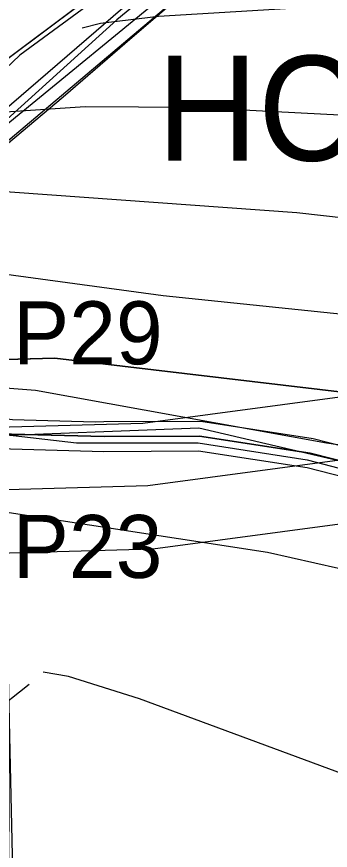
# Model space of a CAD drawing. Extents: x -1900516 to -575031, y -3809306 to -1157387.
# Drawn here: x -577198.1 to -577123.3, y -1158041.2 to -1157842.5 of the extents above; entities that cross this region are included whole.
import ezdxf

# ---------------------------------------------------------------- set-up
doc = ezdxf.new("R2010")
doc.units = 0
for name, color, linetype in [('01_OBVOD PÚ', 7, 'Continuous'), ('01_PARCELY_NÁVRH_PC', 7, 'Continuous'), ('01_PARCELY_NÁVRH_ZPF', 7, 'Continuous'), ('01_PARCELY_NÁVRH_ŽP', 7, 'Continuous'), ('01_SPRÁV_HRANICE', 7, 'Continuous'), ('01_VRSTEVNICE', 7, 'Continuous'), ('02_KULTURY STAV', 7, 'Continuous'), ('03_PC_NÁVRH', 7, 'Continuous'), ('03_PC_OBJEKTY_NÁVRH', 7, 'Continuous'), ('03_PC_POPIS_NÁVRH', 7, 'Continuous'), ('04_ZPF_OP_ORGAN', 7, 'Continuous'), ('04_ZPF_OP_TECH', 7, 'Continuous'), ('06_ÚSES_IP', 7, 'Continuous'), ('07_ELEKTRO', 7, 'Continuous'), ('07_OCH_P A POPISY TI', 7, 'Continuous')]:
    doc.layers.add(name, color=color, linetype=linetype)

msp = doc.modelspace()

# ---------------------------------------------------------------- linework, layer by layer
at = {"layer": '01_OBVOD PÚ'}
msp.add_lwpolyline([(-577534.09, -1158094.32), (-577489.61, -1158071.28), (-577453.7, -1158037.24), (-577451.36, -1158035.02), (-577422.63, -1158003.44), (-577353.97, -1157972.45), (-577295.57, -1157933.94), (-577285.23, -1157927.12), (-577272.66, -1157918.83), (-577267.57, -1157912.7), (-577264.59, -1157908.83), (-577259.68, -1157904.15), (-577235.52, -1157888.94), (-577208.15, -1157858.38), (-577141.24, -1157808.38)], dxfattribs=at)
at = {"layer": '01_PARCELY_NÁVRH_PC'}
for points in [[(-577353.76, -1158024.93), (-577298.39, -1158001.8), (-577242.88, -1157979.02), (-577230.42, -1157972.9), (-577224.02, -1157967.8), (-577216.19, -1157958.66), (-577211.37, -1157946.9), (-577210.56, -1157943.48), (-577210, -1157941.11), (-577209.99, -1157940.81), (-577209.92, -1157937.29), (-577209.87, -1157934.85), (-577209.75, -1157924.48), (-577209.57, -1157889.48), (-577207.99, -1157881.75), (-577202.31, -1157873.81), (-577156.85, -1157835.47)], [(-577168.2, -1157836.45), (-577206.33, -1157869.32), (-577211.99, -1157876.61), (-577214.63, -1157884.54), (-577215.14, -1157889.32), (-577215.62, -1157924.63), (-577215.79, -1157937.28), (-577215.81, -1157939.06), (-577217.7, -1157945.8), (-577223.11, -1157955.25), (-577233.03, -1157964.72), (-577235.52, -1157967.09), (-577245.89, -1157971.76), (-577293.94, -1157991.65), (-577356.76, -1158017.67), (-577431.65, -1158046.04), (-577444.45, -1158052.55), (-577452.88, -1158057.98), (-577461.16, -1158059.8), (-577462.96, -1158060.67), (-577478.1, -1158070.42), (-577483.65, -1158076.66), (-577540.89, -1158110.96)], [(-577106.82, -1157952), (-577128.12, -1157946.57), (-577154.47, -1157942.56), (-577177.27, -1157942.65), (-577199.36, -1157942.09), (-577204.03, -1157941.53), (-577207.46, -1157937.59), (-577209.87, -1157934.85), (-577210, -1157941.11), (-577211.37, -1157946.9), (-577204.77, -1157944.93), (-577199.62, -1157945.58), (-577177.31, -1157946.15), (-577154.73, -1157946.06), (-577128.82, -1157950), (-577107.73, -1157955.38)]]:
    msp.add_lwpolyline(points, dxfattribs=at)
at = {"layer": '01_PARCELY_NÁVRH_ZPF'}
msp.add_lwpolyline([(-577105.91, -1157948.62), (-577127.42, -1157943.14), (-577154.21, -1157939.06), (-577177.29, -1157939.15), (-577179.39, -1157939.16), (-577199.1, -1157938.6), (-577207.46, -1157937.59), (-577209.87, -1157934.85), (-577209.75, -1157924.48), (-577203.64, -1157924.32), (-577189.04, -1157923.94), (-577152.92, -1157928.19), (-577118.43, -1157932.25)], dxfattribs=at)
at = {"layer": '01_PARCELY_NÁVRH_ŽP'}
for points in [[(-577168.2, -1157836.45), (-577206.33, -1157869.32), (-577211.99, -1157876.61), (-577214.63, -1157884.54), (-577239.41, -1157899.45), (-577235.68, -1157889.04), (-577208.15, -1157858.38), (-577174.7, -1157833.38)], [(-577105.91, -1157948.62), (-577127.42, -1157943.14), (-577154.21, -1157939.06), (-577177.29, -1157939.15), (-577179.39, -1157939.16), (-577199.1, -1157938.6), (-577207.46, -1157937.59), (-577204.03, -1157941.53), (-577199.36, -1157942.09), (-577177.27, -1157942.65), (-577154.47, -1157942.56), (-577128.12, -1157946.57), (-577106.82, -1157952)]]:
    msp.add_lwpolyline(points, dxfattribs=at)
at = {"layer": '01_SPRÁV_HRANICE'}
msp.add_line((-577208.15, -1157858.38), (-577141.24, -1157808.38), dxfattribs=at)
at = {"layer": '01_VRSTEVNICE'}
for points in [[(-576726.6, -1157967.05), (-576736.48, -1157965.08), (-576754.26, -1157959.15), (-576779.94, -1157947.73), (-576797.29, -1157938.27), (-576825.51, -1157918.94), (-576853.58, -1157897.5), (-576881.24, -1157880.71), (-576904.94, -1157868.71), (-576926.95, -1157859.68), (-576952.35, -1157851.78), (-576984.52, -1157845.57), (-577014.15, -1157841.48), (-577059.58, -1157838.38), (-577097.11, -1157838.38), (-577164.27, -1157842.47), (-577178.1, -1157844.16), (-577182.47, -1157845.29)], [(-576716.73, -1158016.16), (-576744.94, -1158007.41), (-576765.83, -1157998.38), (-576786.71, -1157985.82), (-576827.06, -1157957.18), (-576856.41, -1157937.28), (-576917.36, -1157899.47), (-576946.71, -1157888.75), (-576967.02, -1157883.81), (-576987.34, -1157879.86), (-577048.29, -1157873.65), (-577090.34, -1157867.58), (-577156.37, -1157864.2), (-577181.77, -1157864.06), (-577199.55, -1157865.19), (-577207.87, -1157865.61)], [(-577131.26, -1157889.31), (-577207.45, -1157883.81), (-577226.49, -1157883.1)], [(-576715.6, -1158069.21), (-576736.76, -1158061.73), (-576750.87, -1158055.1), (-576761.31, -1158049.03), (-576812.24, -1158014.74), (-576846.95, -1157987.09), (-576855, -1157981.45), (-576889.42, -1157960.42), (-576908.61, -1157949.7), (-576942.47, -1157932.91), (-576974.64, -1157919.65), (-576997.22, -1157912.45), (-577033.9, -1157902.29), (-577060.71, -1157897.21), (-577131.26, -1157889.31)], [(-576712.49, -1158126.77), (-576728.3, -1158119.72), (-576764.13, -1158102.22), (-576776.41, -1158095.45), (-576800.82, -1158080.07), (-576827.77, -1158060.46), (-576840.04, -1158050.16), (-576875.74, -1158017.57), (-576891.82, -1158004.16), (-576917.5, -1157984.97), (-576935.28, -1157973.12), (-576956.02, -1157960.99), (-576989.32, -1157943.21), (-577016.97, -1157932.35), (-577032.77, -1157927.97), (-577088.08, -1157917.81), (-577111.79, -1157914.43), (-577163.14, -1157909.07), (-577215.35, -1157902.01), (-577228.05, -1157901.17), (-577252.31, -1157901.73), (-577274.18, -1157903.99)], [(-576688.08, -1158200.14), (-576719.27, -1158191.53), (-576739.58, -1158182.79), (-576775.42, -1158162.61), (-576805.19, -1158144.13), (-576828.75, -1158127.34), (-576883.07, -1158084.58), (-576921.03, -1158051.43), (-576962.08, -1158018.27), (-576999.76, -1157990.62), (-577013.3, -1157982.15), (-577035.31, -1157970.72), (-577050.83, -1157963.81), (-577075.1, -1157954.64), (-577100.5, -1157947.73), (-577124.2, -1157944.2), (-577193.62, -1157931.64), (-577217.32, -1157929.81), (-577227.93, -1157930.3)], [(-576733.23, -1158225.96), (-576750.31, -1158218.06), (-576774.01, -1158205.5), (-576819.44, -1158179.82), (-576836.37, -1158168.96), (-576892.1, -1158128.32), (-576944.03, -1158086.84), (-576986.35, -1158054.39), (-577009.21, -1158037.74), (-577034.89, -1158017.57), (-577052.24, -1158005.15), (-577067.76, -1157995.42), (-577079.76, -1157989.21), (-577092.31, -1157983.7), (-577121.38, -1157974.11), (-577138.31, -1157970.3), (-577201.99, -1157960.52)], [(-576770.34, -1158244.44), (-576781.35, -1158240.49), (-576798.28, -1158233.16), (-576827.06, -1158219.47), (-576857.54, -1158202.4), (-576874.47, -1158191.67), (-576904.52, -1158170.79), (-576956.02, -1158129.74), (-577000.6, -1158096.01), (-577044.34, -1158065.82), (-577085.26, -1158039.29), (-577099.65, -1158031.68), (-577119.97, -1158023.21), (-577168.79, -1158005.15), (-577185.72, -1157999.79), (-577191.79, -1157998.8)], [(-577195.16, -1158001.7), (-577204.06, -1158008.68), (-577209.28, -1158015.45), (-577213.51, -1158022.22), (-577234.11, -1158060.6), (-577241.73, -1158071.89), (-577264.17, -1158101.24), (-577271.64, -1158112.52), (-577277.29, -1158123.25), (-577282.08, -1158134.53), (-577286.03, -1158148.08), (-577288.01, -1158159.36), (-577289.56, -1158177.43), (-577286.6, -1158241.48), (-577285.33, -1158304.13), (-577282.37, -1158334.88), (-577278.98, -1158350.69), (-577274.46, -1158364.51), (-577268.11, -1158378.34), (-577246.81, -1158412.91)]]:
    msp.add_lwpolyline(points, dxfattribs=at)
at = {"layer": '02_KULTURY STAV'}
msp.add_lwpolyline([(-577189.66, -1158196.8), (-577195.93, -1158114.27), (-577197.67, -1158067.57), (-577200.01, -1158045.78), (-577199.82, -1158009.88), (-577200.3, -1157992.77), (-577201.27, -1157978.35), (-577206.3, -1157962.94), (-577213.03, -1157948.96), (-577223.27, -1157932.62), (-577231.39, -1157920.96), (-577254.37, -1157911.32), (-577252.23, -1157911.22), (-577242.95, -1157905.44), (-577238.31, -1157898.8), (-577235.52, -1157888.94), (-577208.15, -1157858.38), (-577141.24, -1157808.38)], dxfattribs=at)
at = {"layer": '03_PC_NÁVRH'}
for points in [[(-577526.11, -1158106.17), (-577515.12, -1158099.98), (-577494.04, -1158087.25), (-577471.9, -1158072.74), (-577448.97, -1158056.45), (-577445.36, -1158054.35), (-577435.32, -1158050.06), (-577425.28, -1158045.77), (-577401.48, -1158037.48), (-577377.67, -1158029.19), (-577350.65, -1158018.32), (-577304.33, -1157998.49), (-577252.54, -1157978.57), (-577228.61, -1157966.73), (-577214.21, -1157946.69), (-577212, -1157883.57), (-577204.66, -1157871.59), (-577155.57, -1157831.3), (-577059.67, -1157775.49), (-576980.41, -1157741.06), (-576924.81, -1157699.32), (-576866.49, -1157631.93)], [(-577210, -1157941.11), (-577183.84, -1157944.11), (-577154.83, -1157944.11), (-577128.82, -1157948.21), (-577052.92, -1157967.95), (-577027.54, -1157972.64), (-576979.59, -1157997.77), (-576931.06, -1158037), (-576897.36, -1158061.91), (-576842.48, -1158098.43), (-576762.5, -1158138.22), (-576673.52, -1158149.12), (-576623.31, -1158163.63)]]:
    msp.add_lwpolyline(points, dxfattribs=at)
at = {"layer": '03_PC_OBJEKTY_NÁVRH'}
msp.add_lwpolyline([(-577142.59, -1157821.66), (-577158.68, -1157830.44), (-577174.2, -1157843.27), (-577208.93, -1157874.66), (-577213.57, -1157885.09), (-577214.01, -1157945.99), (-577218.42, -1157950.03)], dxfattribs=at)
at = {"layer": '04_ZPF_OP_ORGAN'}
msp.add_lwpolyline([(-577154.12, -1157833.35), (-577170.55, -1157847.53), (-577186.99, -1157861.71), (-577198.57, -1157871.39), (-577210.15, -1157881.08), (-577210.07, -1157914.35), (-577209.99, -1157947.62), (-577207.4, -1157954.8), (-577206.3, -1157962.94), (-577203.78, -1157970.64), (-577201.27, -1157978.35), (-577200.78, -1157985.56), (-577200.3, -1157992.77), (-577199.57, -1158024.72), (-577198.84, -1158056.68), (-577196.17, -1158098.64), (-577193.5, -1158140.6), (-577191.58, -1158168.7), (-577189.66, -1158196.8)], dxfattribs=at)
msp.add_lwpolyline([(-577154.12, -1157833.35), (-577170.55, -1157847.53), (-577186.99, -1157861.71), (-577198.57, -1157871.39), (-577210.15, -1157881.08), (-577210.07, -1157914.35), (-577209.99, -1157947.62), (-577207.4, -1157954.8), (-577206.3, -1157962.94), (-577203.78, -1157970.64), (-577201.27, -1157978.35), (-577200.78, -1157985.56), (-577200.3, -1157992.77), (-577199.57, -1158024.72), (-577198.84, -1158056.68), (-577196.17, -1158098.64), (-577193.5, -1158140.6), (-577191.58, -1158168.7), (-577189.66, -1158196.8)], dxfattribs=at)
at = {"layer": '04_ZPF_OP_TECH'}
for points in [[(-577106.82, -1157952), (-577128.12, -1157946.57), (-577154.47, -1157942.56), (-577177.27, -1157942.65), (-577199.36, -1157942.09), (-577204.03, -1157941.53), (-577215.79, -1157937.28), (-577231.1, -1157937.28), (-577243.24, -1157925.38), (-577228.6, -1157924.96), (-577215.62, -1157924.63), (-577209.75, -1157924.48), (-577189.04, -1157923.94), (-577118.43, -1157932.25)], [(-577189.04, -1157923.94), (-577209.75, -1157924.48), (-577215.62, -1157924.63), (-577228.6, -1157924.96), (-577243.24, -1157925.38)], [(-576669.35, -1158133.01), (-576754.22, -1158121.57), (-576832.72, -1158084.44), (-576891.39, -1158043.81), (-576907.63, -1158032.94), (-576970.14, -1157982.69), (-577021.7, -1157956.69), (-577118.43, -1157932.25), (-577189.04, -1157923.94)], [(-577231.1, -1157937.28), (-577215.79, -1157937.28), (-577204.03, -1157941.53), (-577199.36, -1157942.09), (-577177.27, -1157942.65), (-577154.47, -1157942.56), (-577128.12, -1157946.57), (-577106.82, -1157952), (-577094.81, -1157955.39), (-577062.48, -1157964.08), (-577027.12, -1157970.86), (-576998.27, -1157986.85), (-576979.02, -1157995.92), (-576970.35, -1158004.49), (-576933.78, -1158032.51), (-576900.06, -1158057.88), (-576840.94, -1158097.52), (-576800.53, -1158116.85), (-576760.92, -1158136.62), (-576729.7, -1158141.75), (-576672.62, -1158147.79)]]:
    msp.add_lwpolyline(points, dxfattribs=at)
at = {"layer": '06_ÚSES_IP'}
for points in [[(-576871.55, -1157623.66), (-576908.86, -1157667.89), (-576963.13, -1157718.9), (-577001.11, -1157741.91), (-577045.53, -1157757.25), (-577136.98, -1157807.45), (-577197.39, -1157851.69), (-577256.59, -1157908.07)], [(-577208.25, -1157942.62), (-577154.68, -1157940.56), (-577037.02, -1157968.07), (-577026.47, -1157969.7), (-576979.12, -1157993.89), (-576883.61, -1158066.29), (-576839.44, -1158096.22), (-576760.89, -1158134.64), (-576672.77, -1158145.81), (-576609.79, -1158163.4)]]:
    msp.add_lwpolyline(points, dxfattribs=at)
at = {"layer": '07_ELEKTRO'}
msp.add_lwpolyline([(-576613.64, -1157879.01), (-576701.48, -1157891.16), (-576783, -1157902.14), (-576868.21, -1157913.92), (-576958.94, -1157926.41), (-577060.41, -1157940.16), (-577166.82, -1157954.4), (-577258.94, -1157956.97), (-577319.09, -1157965.17), (-577363.1, -1157971.3), (-577443.48, -1157983.02), (-577522.09, -1157993.86), (-577610.84, -1158006.39), (-577703.33, -1158019.18), (-577796.56, -1158031.66)], dxfattribs=at)
at = {"layer": '07_OCH_P A POPISY TI'}
for p, q in [((-577168.03, -1157939.43), (-577062.41, -1157925.29)), ((-577260.17, -1157942), (-577168.03, -1157939.43)), ((-577165.61, -1157969.37), (-577058.41, -1157955.02)), ((-577257.71, -1157971.94), (-577165.61, -1157969.37))]:
    msp.add_line(p, q, dxfattribs=at)

# ---------------------------------------------------------------- texts
at = {"layer": '03_PC_OBJEKTY_NÁVRH'}
for s, p in [('P29', (-577198.97, -1157925.4)), ('P23', (-577199.04, -1157976.32))]:
    msp.add_text(s, height=15, dxfattribs=at).set_placement(p)
at = {"layer": '03_PC_POPIS_NÁVRH'}
msp.add_text('HC17A', height=25, dxfattribs=at).set_placement((-577164.71, -1157876.87))

doc.saveas('drawing.dxf')
